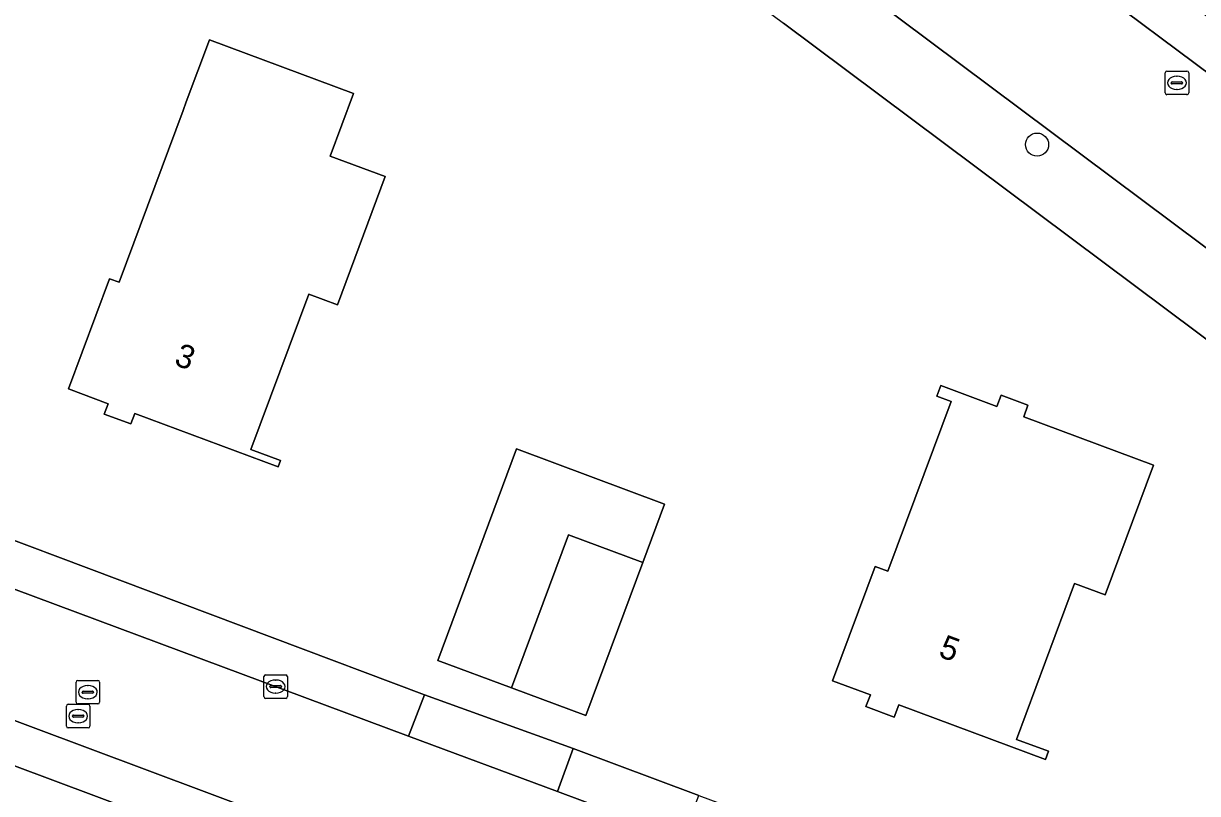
# Model space of a CAD drawing. Extents: x 163266 to 164362, y 381528 to 382286.
# Drawn here: x 163848.12 to 163897.99, y 382059.43 to 382092.12 of the extents above; entities that cross this region are included whole.
import ezdxf

# ---------------------------------------------------------------- set-up
doc = ezdxf.new("R2010")
doc.units = 0
for name, color, linetype in [('IMGEO_Boom', 7, 'Continuous'), ('IMGEO_Erf', 7, 'Continuous'), ('IMGEO_Kolk', 7, 'Continuous'), ('IMGEO_Pand', 7, 'Continuous'), ('IMGEO_Pand_nummerreeks', 7, 'Continuous'), ('IMGEO_Parkeervlak_open', 7, 'Continuous'), ('IMGEO_Rijbaan_lokaal_open', 7, 'Continuous'), ('IMGEO_Rioolput', 7, 'Continuous'), ('IMGEO_Voetpad_open', 7, 'Continuous')]:
    doc.layers.add(name, color=color, linetype=linetype)

msp = doc.modelspace()

# ---------------------------------------------------------------- linework, layer by layer
at = {"layer": 'IMGEO_Boom'}
msp.add_circle((163891.173, 382086.98), 0.489, dxfattribs=at)
at = {"layer": 'IMGEO_Erf'}
for points in [[(163921.027, 382061.786), (163880.403, 382092.13)], [(163845.732, 382070.921), (163865.151, 382063.623), (163871.466, 382061.345), (163876.809, 382059.354), (163879.703, 382058.276), (163900.361, 382050.578)]]:
    msp.add_lwpolyline(points, dxfattribs=at)
for points in [[(163854.905, 382088.43), (163855.04, 382088.792), (163856.023, 382091.432), (163862.142, 382089.152), (163861.152, 382086.495), (163863.488, 382085.625), (163861.462, 382080.184), (163860.243, 382080.637), (163857.787, 382074.04), (163859.036, 382073.575), (163858.936, 382073.303), (163852.855, 382075.568), (163852.687, 382075.119), (163851.552, 382075.542), (163851.715, 382075.98), (163850.034, 382076.606), (163851.777, 382081.287), (163852.188, 382081.134)], [(163884.291, 382069.068), (163884.833, 382068.867), (163887.518, 382076.078), (163886.921, 382076.3), (163887.088, 382076.749), (163889.467, 382075.863), (163889.645, 382076.343), (163890.785, 382075.919), (163890.603, 382075.43), (163896.118, 382073.376), (163894.065, 382067.863), (163892.761, 382068.349), (163890.296, 382061.731), (163891.661, 382061.223), (163891.531, 382060.874), (163885.295, 382063.197), (163885.102, 382062.679), (163883.905, 382063.125), (163884.091, 382063.622), (163882.486, 382064.22)], [(163869.061, 382074.064), (163875.349, 382071.722), (163874.426, 382069.242), (163872.005, 382062.741), (163868.846, 382063.918), (163865.717, 382065.083)]]:
    msp.add_lwpolyline(points, close=True, dxfattribs=at)
at = {"layer": 'IMGEO_Kolk'}
for p, q in [((163858.335, 382063.545), (163858.335, 382064.397)), ((163858.41, 382064.471), (163859.262, 382064.471)), ((163858.823, 382064.251), (163858.848, 382064.251)), ((163859.336, 382064.397), (163859.336, 382063.545)), ((163858.594, 382063.965), (163858.594, 382063.977)), ((163859.032, 382063.928), (163858.634, 382063.928)), ((163858.637, 382064.014), (163859.035, 382064.014)), ((163858.846, 382063.691), (163858.821, 382063.691)), ((163859.078, 382063.977), (163859.078, 382063.965)), ((163859.262, 382063.471), (163858.41, 382063.471))]:
    msp.add_line(p, q, dxfattribs=at)
for points in [[(163858.335, 382063.545), (163858.335, 382064.397)], [(163858.41, 382064.471), (163859.262, 382064.471)], [(163859.336, 382064.397), (163859.336, 382063.545)], [(163859.262, 382063.471), (163858.41, 382063.471)]]:
    msp.add_lwpolyline(points, dxfattribs=at)
for centre, radius, start, end in [((163858.412, 382064.395), 0.0765, 91.552, 178.448), ((163858.412, 382064.395), 0.0765, 91.552, 178.448), ((163859.26, 382064.395), 0.0765, 1.552, 88.448), ((163859.26, 382064.395), 0.0765, 1.552, 88.448), ((163858.634, 382063.974), 0.0403, 85.8775, 175.7526), ((163858.631, 382063.964), 0.0366, 178.938, 274.7102), ((163859.035, 382063.971), 0.043, 264.8664, 352.4533), ((163859.039, 382063.976), 0.0386, 1.7309, 96.639), ((163858.412, 382063.547), 0.0765, 181.552, 268.448), ((163858.412, 382063.547), 0.0765, 181.552, 268.448), ((163859.26, 382063.547), 0.0765, 271.552, 358.448), ((163859.26, 382063.547), 0.0765, 271.552, 358.448)]:
    msp.add_arc(centre, radius, start, end, dxfattribs=at)
for centre, major_axis, ratio, start_param, end_param in [((163858.822, 382063.971), (-0.387, 0.002), 0.722429, 4.712389, 7.853982), ((163858.847, 382063.971), (-0.39, 0.002), 0.717154, 1.570796, 4.712389)]:
    msp.add_ellipse(centre, major_axis=major_axis, ratio=ratio, start_param=start_param, end_param=end_param, dxfattribs=at)
at = {"layer": 'IMGEO_Pand'}
for points in [[(163863.488, 382085.625), (163861.152, 382086.495), (163862.142, 382089.152), (163856.023, 382091.432), (163855.04, 382088.792), (163854.905, 382088.43), (163852.188, 382081.134), (163851.777, 382081.287), (163850.034, 382076.606), (163851.715, 382075.98), (163851.552, 382075.542), (163852.687, 382075.119), (163852.855, 382075.568), (163858.936, 382073.303), (163859.036, 382073.575), (163857.787, 382074.04), (163860.243, 382080.637), (163861.462, 382080.184)], [(163891.531, 382060.874), (163891.661, 382061.223), (163890.296, 382061.731), (163892.761, 382068.349), (163894.065, 382067.863), (163896.118, 382073.376), (163890.603, 382075.43), (163890.785, 382075.919), (163889.645, 382076.343), (163889.467, 382075.863), (163887.088, 382076.749), (163886.921, 382076.3), (163887.518, 382076.078), (163884.833, 382068.867), (163884.291, 382069.068), (163882.486, 382064.22), (163884.091, 382063.622), (163883.905, 382063.125), (163885.102, 382062.679), (163885.295, 382063.197)], [(163868.846, 382063.918), (163871.27, 382070.418), (163874.426, 382069.242), (163875.349, 382071.722), (163869.061, 382074.064), (163865.717, 382065.083)], [(163868.846, 382063.918), (163872.005, 382062.741), (163874.426, 382069.242), (163871.27, 382070.418)]]:
    msp.add_lwpolyline(points, close=True, dxfattribs=at)
at = {"layer": 'IMGEO_Parkeervlak_open'}
for points in [[(163892.281, 382096.981), (163891.163, 382095.44), (163900.884, 382088.189), (163902.018, 382089.71)], [(163893.475, 382045.418), (163828.359, 382069.77), (163827.735, 382068.081), (163892.832, 382043.759)]]:
    msp.add_lwpolyline(points, close=True, dxfattribs=at)
at = {"layer": 'IMGEO_Rijbaan_lokaal_open'}
for points in [[(163905.845, 382084.503), (163902.58, 382086.947), (163900.884, 382088.189), (163891.163, 382095.44), (163886.36, 382099.036), (163885.057, 382100.029), (163876.717, 382106.223), (163873.803, 382108.419), (163867.96, 382112.796), (163860.486, 382118.358), (163858.075, 382120.161)], [(163853.607, 382115.993), (163857.807, 382112.86), (163864.276, 382108.044), (163881.495, 382095.2), (163899.475, 382081.765), (163916.68, 382068.927), (163929.876, 382059.068), (163931.652, 382057.738), (163935.249, 382062.537), (163935.143, 382062.616), (163933.388, 382063.926), (163930.332, 382066.193), (163920.502, 382073.552), (163915.687, 382077.136), (163905.845, 382084.503)]]:
    msp.add_lwpolyline(points, dxfattribs=at)
msp.add_lwpolyline([(163893.475, 382045.418), (163895.364, 382050.297), (163879.043, 382056.442), (163876.108, 382057.535), (163870.806, 382059.511), (163864.473, 382061.87), (163845.063, 382069.102), (163841.885, 382070.288), (163838.427, 382071.575), (163832.016, 382074.023), (163831.877, 382074.076), (163830.168, 382074.663), (163828.359, 382069.77)], close=True, dxfattribs=at)
at = {"layer": 'IMGEO_Rioolput'}
for p, q in [((163896.686, 382090.1), (163897.538, 382090.1)), ((163896.611, 382089.174), (163896.611, 382090.026)), ((163896.87, 382089.594), (163896.87, 382089.606)), ((163897.308, 382089.557), (163896.91, 382089.557)), ((163896.913, 382089.643), (163897.311, 382089.643)), ((163897.099, 382089.88), (163897.124, 382089.88)), ((163897.354, 382089.606), (163897.354, 382089.594)), ((163897.612, 382090.026), (163897.612, 382089.174)), ((163897.538, 382089.1), (163896.686, 382089.1)), ((163897.122, 382089.32), (163897.097, 382089.32)), ((163850.358, 382063.307), (163850.358, 382064.159)), ((163850.433, 382064.233), (163851.285, 382064.233)), ((163851.359, 382064.159), (163851.359, 382063.307)), ((163850.617, 382063.727), (163850.617, 382063.739)), ((163851.055, 382063.69), (163850.657, 382063.69)), ((163850.66, 382063.776), (163851.058, 382063.776)), ((163850.846, 382064.013), (163850.871, 382064.013)), ((163851.101, 382063.739), (163851.101, 382063.727)), ((163849.947, 382062.293), (163849.947, 382063.145)), ((163850.022, 382063.219), (163850.874, 382063.219)), ((163851.285, 382063.233), (163850.433, 382063.233)), ((163850.869, 382063.453), (163850.844, 382063.453)), ((163850.948, 382063.145), (163850.948, 382062.293)), ((163850.206, 382062.713), (163850.206, 382062.725)), ((163850.644, 382062.676), (163850.246, 382062.676)), ((163850.249, 382062.762), (163850.647, 382062.762)), ((163850.435, 382062.999), (163850.46, 382062.999)), ((163850.69, 382062.725), (163850.69, 382062.713)), ((163850.874, 382062.219), (163850.022, 382062.219)), ((163850.458, 382062.439), (163850.433, 382062.439))]:
    msp.add_line(p, q, dxfattribs=at)
for points in [[(163896.686, 382090.1), (163897.538, 382090.1)], [(163896.611, 382089.174), (163896.611, 382090.026)], [(163897.612, 382090.026), (163897.612, 382089.174)], [(163897.538, 382089.1), (163896.686, 382089.1)], [(163850.358, 382063.307), (163850.358, 382064.159)], [(163850.433, 382064.233), (163851.285, 382064.233)], [(163851.359, 382064.159), (163851.359, 382063.307)], [(163849.947, 382062.293), (163849.947, 382063.145)], [(163850.022, 382063.219), (163850.874, 382063.219)], [(163851.285, 382063.233), (163850.433, 382063.233)], [(163850.948, 382063.145), (163850.948, 382062.293)], [(163850.874, 382062.219), (163850.022, 382062.219)]]:
    msp.add_lwpolyline(points, dxfattribs=at)
for centre, radius, start, end in [((163896.688, 382090.024), 0.0765, 91.552, 178.448), ((163896.688, 382090.024), 0.0765, 91.552, 178.448), ((163897.536, 382090.024), 0.0765, 1.552, 88.448), ((163897.536, 382090.024), 0.0765, 1.552, 88.448), ((163896.91, 382089.603), 0.0403, 85.8775, 175.7526), ((163896.907, 382089.593), 0.0366, 178.938, 274.7102), ((163897.311, 382089.6), 0.043, 264.8664, 352.4533), ((163897.315, 382089.605), 0.0386, 1.7309, 96.639), ((163896.688, 382089.176), 0.0765, 181.552, 268.448), ((163896.688, 382089.176), 0.0765, 181.552, 268.448), ((163897.536, 382089.176), 0.0765, 271.552, 358.448), ((163897.536, 382089.176), 0.0765, 271.552, 358.448), ((163850.435, 382064.157), 0.0765, 91.552, 178.448), ((163850.435, 382064.157), 0.0765, 91.552, 178.448), ((163851.283, 382064.157), 0.0765, 1.552, 88.448), ((163851.283, 382064.157), 0.0765, 1.552, 88.448), ((163850.657, 382063.736), 0.0403, 85.8775, 175.7526), ((163850.654, 382063.726), 0.0366, 178.938, 274.7102), ((163851.058, 382063.733), 0.043, 264.8664, 352.4533), ((163851.062, 382063.738), 0.0386, 1.7309, 96.639), ((163850.024, 382063.143), 0.0765, 91.552, 178.448), ((163850.024, 382063.143), 0.0765, 91.552, 178.448), ((163850.435, 382063.309), 0.0765, 181.552, 268.448), ((163850.435, 382063.309), 0.0765, 181.552, 268.448), ((163850.872, 382063.143), 0.0765, 1.552, 88.448), ((163850.872, 382063.143), 0.0765, 1.552, 88.448), ((163851.283, 382063.309), 0.0765, 271.552, 358.448), ((163851.283, 382063.309), 0.0765, 271.552, 358.448), ((163850.246, 382062.722), 0.0403, 85.8775, 175.7526), ((163850.243, 382062.712), 0.0366, 178.938, 274.7102), ((163850.647, 382062.719), 0.043, 264.8664, 352.4533), ((163850.651, 382062.724), 0.0386, 1.7309, 96.639), ((163850.024, 382062.295), 0.0765, 181.552, 268.448), ((163850.024, 382062.295), 0.0765, 181.552, 268.448), ((163850.872, 382062.295), 0.0765, 271.552, 358.448), ((163850.872, 382062.295), 0.0765, 271.552, 358.448)]:
    msp.add_arc(centre, radius, start, end, dxfattribs=at)
for centre, major_axis, ratio, start_param, end_param in [((163897.098, 382089.6), (-0.387, 0.002), 0.722429, 4.712389, 7.853982), ((163897.123, 382089.6), (-0.39, 0.002), 0.717154, 1.570796, 4.712389), ((163850.845, 382063.733), (-0.387, 0.002), 0.722429, 4.712389, 7.853982), ((163850.87, 382063.733), (-0.39, 0.002), 0.717154, 1.570796, 4.712389), ((163850.434, 382062.719), (-0.387, 0.002), 0.722429, 4.712389, 7.853982), ((163850.459, 382062.719), (-0.39, 0.002), 0.717154, 1.570796, 4.712389)]:
    msp.add_ellipse(centre, major_axis=major_axis, ratio=ratio, start_param=start_param, end_param=end_param, dxfattribs=at)
at = {"layer": 'IMGEO_Voetpad_open'}
for points in [[(163855.009, 382159.349), (163853.92, 382155.05), (163851.292, 382144.331), (163847.926, 382130.875), (163845.311, 382120.547), (163844.84, 382118.673), (163876.191, 382095.274), (163880.403, 382092.13), (163921.027, 382061.786), (163923.146, 382060.204), (163930.692, 382054.567), (163932.766, 382053.018), (163933.568, 382052.405), (163935.163, 382049.085), (163931.993, 382041.737), (163930.785, 382038.682)], [(163899.475, 382081.765), (163881.495, 382095.2), (163864.276, 382108.044), (163857.807, 382112.86), (163853.607, 382115.993)], [(163917.399, 382034.556), (163916.168, 382035.103), (163895.451, 382042.81), (163892.832, 382043.759), (163827.735, 382068.081)]]:
    msp.add_lwpolyline(points, dxfattribs=at)
for points in [[(163845.732, 382070.921), (163845.063, 382069.102), (163864.473, 382061.87), (163865.151, 382063.623)], [(163865.151, 382063.623), (163864.473, 382061.87), (163870.806, 382059.511), (163871.466, 382061.345)], [(163876.809, 382059.354), (163871.466, 382061.345), (163870.806, 382059.511), (163876.108, 382057.535)]]:
    msp.add_lwpolyline(points, close=True, dxfattribs=at)

# ---------------------------------------------------------------- texts
at = {"layer": 'IMGEO_Pand_nummerreeks'}
for s, rotation, p in [('3', 339.6543, (163854.479, 382077.645)), ('5', 339.7223, (163886.941, 382065.26))]:
    msp.add_text(s, height=1, rotation=rotation, dxfattribs=at).set_placement(p)

doc.saveas('drawing.dxf')
